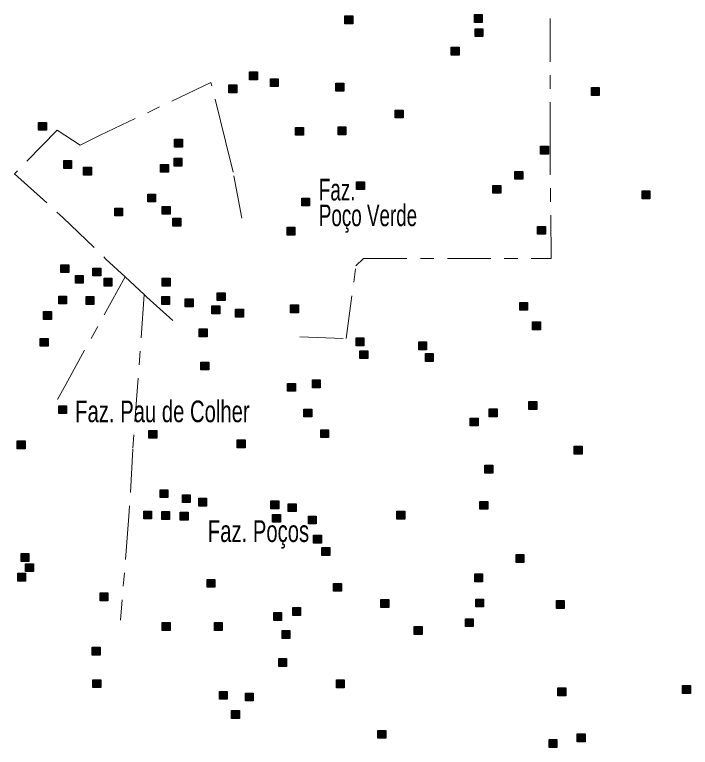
# Model space of a CAD drawing. Extents: x 445.4 to 500, y 8728.7 to 8784.
# Drawn here: x 449.39 to 454.38, y 8745.29 to 8750.71 of the extents above; entities that cross this region are included whole.
import ezdxf

# ---------------------------------------------------------------- set-up
doc = ezdxf.new("R2010")
doc.units = 0
doc.header["$LTSCALE"] = 0.064
doc.linetypes.add('DOT_DASHED', pattern=[7.7, 5, -1.2, 0.3, -1.2])
doc.layers.add('2', color=7, linetype='Continuous', lineweight=25)
doc.layers.add('22', color=7, linetype='DOT_DASHED', lineweight=13)
doc.layers.add('61', color=7, linetype='Continuous')

msp = doc.modelspace()

# ---------------------------------------------------------------- hatches: boundary and pattern name
at = {"layer": '2'}
for points in [[(451.828, 8750.6974), (451.886, 8750.6974), (451.886, 8750.6394), (451.828, 8750.6394)], [(452.7867, 8750.7069), (452.8447, 8750.7069), (452.8447, 8750.6489), (452.7867, 8750.6489)], [(452.7913, 8750.6028), (452.8493, 8750.6028), (452.8493, 8750.5448), (452.7913, 8750.5448)], [(452.6148, 8750.4654), (452.6728, 8750.4654), (452.6728, 8750.4074), (452.6148, 8750.4074)], [(451.124, 8750.2831), (451.182, 8750.2831), (451.182, 8750.2251), (451.124, 8750.2251)], [(451.2772, 8750.2333), (451.3352, 8750.2333), (451.3352, 8750.1753), (451.2772, 8750.1753)], [(450.9707, 8750.1877), (451.0287, 8750.1877), (451.0287, 8750.1297), (450.9707, 8750.1297)], [(451.7617, 8750.2002), (451.8197, 8750.2002), (451.8197, 8750.1422), (451.7617, 8750.1422)], [(453.651, 8750.1682), (453.709, 8750.1682), (453.709, 8750.1102), (453.651, 8750.1102)], [(452.2007, 8750.0013), (452.2587, 8750.0013), (452.2587, 8749.9433), (452.2007, 8749.9433)], [(449.5627, 8749.9101), (449.6207, 8749.9101), (449.6207, 8749.8521), (449.5627, 8749.8521)], [(451.4636, 8749.8728), (451.5216, 8749.8728), (451.5216, 8749.8148), (451.4636, 8749.8148)], [(451.7783, 8749.877), (451.8363, 8749.877), (451.8363, 8749.819), (451.7783, 8749.819)], [(450.569, 8749.7858), (450.627, 8749.7858), (450.627, 8749.7278), (450.569, 8749.7278)], [(453.2754, 8749.7336), (453.3334, 8749.7336), (453.3334, 8749.6756), (453.2754, 8749.6756)], [(450.5649, 8749.6449), (450.6229, 8749.6449), (450.6229, 8749.5869), (450.5649, 8749.5869)], [(449.7491, 8749.6283), (449.8071, 8749.6283), (449.8071, 8749.5703), (449.7491, 8749.5703)], [(449.8954, 8749.5786), (449.9534, 8749.5786), (449.9534, 8749.5206), (449.8954, 8749.5206)], [(450.4655, 8749.5993), (450.5235, 8749.5993), (450.5235, 8749.5413), (450.4655, 8749.5413)], [(453.0854, 8749.5479), (453.1434, 8749.5479), (453.1434, 8749.4899), (453.0854, 8749.4899)], [(451.915, 8749.4709), (451.973, 8749.4709), (451.973, 8749.4129), (451.915, 8749.4129)], [(452.9225, 8749.4438), (452.9805, 8749.4438), (452.9805, 8749.3858), (452.9225, 8749.3858)], [(450.3703, 8749.3797), (450.4283, 8749.3797), (450.4283, 8749.3217), (450.3703, 8749.3217)], [(454.0265, 8749.4031), (454.0845, 8749.4031), (454.0845, 8749.3451), (454.0265, 8749.3451)], [(451.5091, 8749.3507), (451.5671, 8749.3507), (451.5671, 8749.2927), (451.5091, 8749.2927)], [(450.1259, 8749.2761), (450.1839, 8749.2761), (450.1839, 8749.2181), (450.1259, 8749.2181)], [(450.4779, 8749.2885), (450.5359, 8749.2885), (450.5359, 8749.2305), (450.4779, 8749.2305)], [(450.5566, 8749.2015), (450.6146, 8749.2015), (450.6146, 8749.1435), (450.5566, 8749.1435)], [(451.4014, 8749.1352), (451.4594, 8749.1352), (451.4594, 8749.0772), (451.4014, 8749.0772)], [(453.2528, 8749.1405), (453.3108, 8749.1405), (453.3108, 8749.0825), (453.2528, 8749.0825)], [(449.7283, 8748.8576), (449.7863, 8748.8576), (449.7863, 8748.7996), (449.7283, 8748.7996)], [(449.9644, 8748.8327), (450.0224, 8748.8327), (450.0224, 8748.7747), (449.9644, 8748.7747)], [(449.836, 8748.7788), (449.894, 8748.7788), (449.894, 8748.7208), (449.836, 8748.7208)], [(450.0472, 8748.7581), (450.1052, 8748.7581), (450.1052, 8748.7001), (450.0472, 8748.7001)], [(450.4779, 8748.7581), (450.5359, 8748.7581), (450.5359, 8748.7001), (450.4779, 8748.7001)], [(449.7118, 8748.6255), (449.7698, 8748.6255), (449.7698, 8748.5675), (449.7118, 8748.5675)], [(449.9147, 8748.6214), (449.9727, 8748.6214), (449.9727, 8748.5634), (449.9147, 8748.5634)], [(450.4738, 8748.6214), (450.5318, 8748.6214), (450.5318, 8748.5634), (450.4738, 8748.5634)], [(450.6477, 8748.6048), (450.7057, 8748.6048), (450.7057, 8748.5468), (450.6477, 8748.5468)], [(450.8838, 8748.6504), (450.9418, 8748.6504), (450.9418, 8748.5924), (450.8838, 8748.5924)], [(450.8449, 8748.5535), (450.9029, 8748.5535), (450.9029, 8748.4955), (450.8449, 8748.4955)], [(451.4263, 8748.5609), (451.4843, 8748.5609), (451.4843, 8748.5029), (451.4263, 8748.5029)], [(453.1216, 8748.5791), (453.1796, 8748.5791), (453.1796, 8748.5211), (453.1216, 8748.5211)], [(449.6, 8748.5112), (449.658, 8748.5112), (449.658, 8748.4532), (449.6, 8748.4532)], [(451.0204, 8748.5277), (451.0784, 8748.5277), (451.0784, 8748.4697), (451.0204, 8748.4697)], [(453.2166, 8748.4342), (453.2746, 8748.4342), (453.2746, 8748.3762), (453.2166, 8748.3762)], [(450.7513, 8748.3827), (450.8093, 8748.3827), (450.8093, 8748.3247), (450.7513, 8748.3247)], [(449.5751, 8748.3123), (449.6331, 8748.3123), (449.6331, 8748.2543), (449.5751, 8748.2543)], [(451.9108, 8748.3164), (451.9688, 8748.3164), (451.9688, 8748.2584), (451.9108, 8748.2584)], [(452.3747, 8748.2874), (452.4327, 8748.2874), (452.4327, 8748.2294), (452.3747, 8748.2294)], [(451.9398, 8748.2211), (451.9978, 8748.2211), (451.9978, 8748.1631), (451.9398, 8748.1631)], [(452.4243, 8748.2004), (452.4823, 8748.2004), (452.4823, 8748.1424), (452.4243, 8748.1424)], [(450.7637, 8748.1382), (450.8217, 8748.1382), (450.8217, 8748.0802), (450.7637, 8748.0802)], [(451.4047, 8747.9803), (451.4627, 8747.9803), (451.4627, 8747.9223), (451.4047, 8747.9223)], [(451.5878, 8748.0056), (451.6458, 8748.0056), (451.6458, 8747.9476), (451.5878, 8747.9476)], [(453.1894, 8747.8456), (453.2474, 8747.8456), (453.2474, 8747.7876), (453.1894, 8747.7876)], [(449.7118, 8747.815), (449.7698, 8747.815), (449.7698, 8747.757), (449.7118, 8747.757)], [(451.5257, 8747.7901), (451.5837, 8747.7901), (451.5837, 8747.7321), (451.5257, 8747.7321)], [(452.8953, 8747.7913), (452.9533, 8747.7913), (452.9533, 8747.7333), (452.8953, 8747.7333)], [(452.7557, 8747.7238), (452.8137, 8747.7238), (452.8137, 8747.6658), (452.7557, 8747.6658)], [(450.3785, 8747.6327), (450.4365, 8747.6327), (450.4365, 8747.5747), (450.3785, 8747.5747)], [(451.6499, 8747.6368), (451.7079, 8747.6368), (451.7079, 8747.5788), (451.6499, 8747.5788)], [(449.4052, 8747.554), (449.4632, 8747.554), (449.4632, 8747.496), (449.4052, 8747.496)], [(451.0329, 8747.5622), (451.0909, 8747.5622), (451.0909, 8747.5042), (451.0329, 8747.5042)], [(453.5243, 8747.5151), (453.5823, 8747.5151), (453.5823, 8747.4571), (453.5243, 8747.4571)], [(452.8637, 8747.3748), (452.9217, 8747.3748), (452.9217, 8747.3168), (452.8637, 8747.3168)], [(450.4614, 8747.1934), (450.5194, 8747.1934), (450.5194, 8747.1354), (450.4614, 8747.1354)], [(450.627, 8747.1561), (450.685, 8747.1561), (450.685, 8747.0981), (450.627, 8747.0981)], [(450.7471, 8747.1313), (450.8051, 8747.1313), (450.8051, 8747.0733), (450.7471, 8747.0733)], [(451.2813, 8747.1105), (451.3393, 8747.1105), (451.3393, 8747.0525), (451.2813, 8747.0525)], [(451.4097, 8747.0898), (451.4677, 8747.0898), (451.4677, 8747.0318), (451.4097, 8747.0318)], [(452.8275, 8747.1077), (452.8855, 8747.1077), (452.8855, 8747.0497), (452.8275, 8747.0497)], [(450.3413, 8747.036), (450.3993, 8747.036), (450.3993, 8746.978), (450.3413, 8746.978)], [(450.4738, 8747.0318), (450.5318, 8747.0318), (450.5318, 8746.9738), (450.4738, 8746.9738)], [(452.2131, 8747.0351), (452.2711, 8747.0351), (452.2711, 8746.9771), (452.2131, 8746.9771)], [(450.6104, 8747.0277), (450.6684, 8747.0277), (450.6684, 8746.9697), (450.6104, 8746.9697)], [(451.2938, 8747.0111), (451.3518, 8747.0111), (451.3518, 8746.9531), (451.2938, 8746.9531)], [(451.5588, 8746.9987), (451.6168, 8746.9987), (451.6168, 8746.9407), (451.5588, 8746.9407)], [(451.597, 8746.857), (451.655, 8746.857), (451.655, 8746.799), (451.597, 8746.799)], [(451.6582, 8746.7658), (451.7162, 8746.7658), (451.7162, 8746.7078), (451.6582, 8746.7078)], [(449.4342, 8746.7211), (449.4922, 8746.7211), (449.4922, 8746.6631), (449.4342, 8746.6631)], [(453.0944, 8746.7138), (453.1524, 8746.7138), (453.1524, 8746.6558), (453.0944, 8746.6558)], [(449.4673, 8746.6465), (449.5253, 8746.6465), (449.5253, 8746.5885), (449.4673, 8746.5885)], [(449.4093, 8746.5761), (449.4673, 8746.5761), (449.4673, 8746.5181), (449.4093, 8746.5181)], [(452.7888, 8746.5708), (452.8468, 8746.5708), (452.8468, 8746.5128), (452.7888, 8746.5128)], [(450.8092, 8746.5304), (450.8672, 8746.5304), (450.8672, 8746.4724), (450.8092, 8746.4724)], [(451.7452, 8746.5006), (451.8032, 8746.5006), (451.8032, 8746.4426), (451.7452, 8746.4426)], [(450.0182, 8746.431), (450.0762, 8746.431), (450.0762, 8746.373), (450.0182, 8746.373)], [(452.0945, 8746.3817), (452.1525, 8746.3817), (452.1525, 8746.3237), (452.0945, 8746.3237)], [(452.7961, 8746.3853), (452.8541, 8746.3853), (452.8541, 8746.3273), (452.7961, 8746.3273)], [(453.393, 8746.3742), (453.451, 8746.3742), (453.451, 8746.3162), (453.393, 8746.3162)], [(451.302, 8746.2851), (451.36, 8746.2851), (451.36, 8746.2271), (451.302, 8746.2271)], [(451.4429, 8746.3224), (451.5009, 8746.3224), (451.5009, 8746.2644), (451.4429, 8746.2644)], [(452.7197, 8746.2398), (452.7777, 8746.2398), (452.7777, 8746.1818), (452.7197, 8746.1818)], [(450.4779, 8746.2113), (450.5359, 8746.2113), (450.5359, 8746.1533), (450.4779, 8746.1533)], [(450.8631, 8746.2113), (450.9211, 8746.2113), (450.9211, 8746.1533), (450.8631, 8746.1533)], [(452.3415, 8746.1815), (452.3995, 8746.1815), (452.3995, 8746.1235), (452.3415, 8746.1235)], [(451.3642, 8746.1525), (451.4222, 8746.1525), (451.4222, 8746.0945), (451.3642, 8746.0945)], [(449.9603, 8746.029), (450.0183, 8746.029), (450.0183, 8745.971), (449.9603, 8745.971)], [(451.3393, 8745.9453), (451.3973, 8745.9453), (451.3973, 8745.8873), (451.3393, 8745.8873)], [(449.9644, 8745.7887), (450.0224, 8745.7887), (450.0224, 8745.7307), (449.9644, 8745.7307)], [(451.7659, 8745.7878), (451.8239, 8745.7878), (451.8239, 8745.7298), (451.7659, 8745.7298)], [(454.3251, 8745.7449), (454.3831, 8745.7449), (454.3831, 8745.6869), (454.3251, 8745.6869)], [(450.9003, 8745.7017), (450.9583, 8745.7017), (450.9583, 8745.6437), (450.9003, 8745.6437)], [(451.093, 8745.6896), (451.151, 8745.6896), (451.151, 8745.6316), (451.093, 8745.6316)], [(453.4033, 8745.7277), (453.4613, 8745.7277), (453.4613, 8745.6697), (453.4033, 8745.6697)], [(450.9904, 8745.56), (451.0484, 8745.56), (451.0484, 8745.502), (450.9904, 8745.502)], [(452.072, 8745.4135), (452.13, 8745.4135), (452.13, 8745.3555), (452.072, 8745.3555)], [(453.5469, 8745.3873), (453.6049, 8745.3873), (453.6049, 8745.3293), (453.5469, 8745.3293)], [(453.3387, 8745.3465), (453.3967, 8745.3465), (453.3967, 8745.2885), (453.3387, 8745.2885)]]:
    msp.add_hatch(color=256, dxfattribs=at).paths.add_polyline_path(points)

# ---------------------------------------------------------------- linework, layer by layer
for points in [[(451.828, 8750.6974), (451.886, 8750.6974), (451.886, 8750.6394), (451.828, 8750.6394)], [(452.7867, 8750.7069), (452.8447, 8750.7069), (452.8447, 8750.6489), (452.7867, 8750.6489)], [(452.7913, 8750.6028), (452.8493, 8750.6028), (452.8493, 8750.5448), (452.7913, 8750.5448)], [(452.6148, 8750.4654), (452.6728, 8750.4654), (452.6728, 8750.4074), (452.6148, 8750.4074)], [(451.124, 8750.2831), (451.182, 8750.2831), (451.182, 8750.2251), (451.124, 8750.2251)], [(451.2772, 8750.2333), (451.3352, 8750.2333), (451.3352, 8750.1753), (451.2772, 8750.1753)], [(450.9707, 8750.1877), (451.0287, 8750.1877), (451.0287, 8750.1297), (450.9707, 8750.1297)], [(451.7617, 8750.2002), (451.8197, 8750.2002), (451.8197, 8750.1422), (451.7617, 8750.1422)], [(453.651, 8750.1682), (453.709, 8750.1682), (453.709, 8750.1102), (453.651, 8750.1102)], [(452.2007, 8750.0013), (452.2587, 8750.0013), (452.2587, 8749.9433), (452.2007, 8749.9433)], [(449.5627, 8749.9101), (449.6207, 8749.9101), (449.6207, 8749.8521), (449.5627, 8749.8521)], [(451.4636, 8749.8728), (451.5216, 8749.8728), (451.5216, 8749.8148), (451.4636, 8749.8148)], [(451.7783, 8749.877), (451.8363, 8749.877), (451.8363, 8749.819), (451.7783, 8749.819)], [(450.569, 8749.7858), (450.627, 8749.7858), (450.627, 8749.7278), (450.569, 8749.7278)], [(453.2754, 8749.7336), (453.3334, 8749.7336), (453.3334, 8749.6756), (453.2754, 8749.6756)], [(450.5649, 8749.6449), (450.6229, 8749.6449), (450.6229, 8749.5869), (450.5649, 8749.5869)], [(449.7491, 8749.6283), (449.8071, 8749.6283), (449.8071, 8749.5703), (449.7491, 8749.5703)], [(449.8954, 8749.5786), (449.9534, 8749.5786), (449.9534, 8749.5206), (449.8954, 8749.5206)], [(450.4655, 8749.5993), (450.5235, 8749.5993), (450.5235, 8749.5413), (450.4655, 8749.5413)], [(453.0854, 8749.5479), (453.1434, 8749.5479), (453.1434, 8749.4899), (453.0854, 8749.4899)], [(451.915, 8749.4709), (451.973, 8749.4709), (451.973, 8749.4129), (451.915, 8749.4129)], [(452.9225, 8749.4438), (452.9805, 8749.4438), (452.9805, 8749.3858), (452.9225, 8749.3858)], [(450.3703, 8749.3797), (450.4283, 8749.3797), (450.4283, 8749.3217), (450.3703, 8749.3217)], [(454.0265, 8749.4031), (454.0845, 8749.4031), (454.0845, 8749.3451), (454.0265, 8749.3451)], [(451.5091, 8749.3507), (451.5671, 8749.3507), (451.5671, 8749.2927), (451.5091, 8749.2927)], [(450.1259, 8749.2761), (450.1839, 8749.2761), (450.1839, 8749.2181), (450.1259, 8749.2181)], [(450.4779, 8749.2885), (450.5359, 8749.2885), (450.5359, 8749.2305), (450.4779, 8749.2305)], [(450.5566, 8749.2015), (450.6146, 8749.2015), (450.6146, 8749.1435), (450.5566, 8749.1435)], [(451.4014, 8749.1352), (451.4594, 8749.1352), (451.4594, 8749.0772), (451.4014, 8749.0772)], [(453.2528, 8749.1405), (453.3108, 8749.1405), (453.3108, 8749.0825), (453.2528, 8749.0825)], [(449.7283, 8748.8576), (449.7863, 8748.8576), (449.7863, 8748.7996), (449.7283, 8748.7996)], [(449.9644, 8748.8327), (450.0224, 8748.8327), (450.0224, 8748.7747), (449.9644, 8748.7747)], [(449.836, 8748.7788), (449.894, 8748.7788), (449.894, 8748.7208), (449.836, 8748.7208)], [(450.0472, 8748.7581), (450.1052, 8748.7581), (450.1052, 8748.7001), (450.0472, 8748.7001)], [(450.4779, 8748.7581), (450.5359, 8748.7581), (450.5359, 8748.7001), (450.4779, 8748.7001)], [(449.7118, 8748.6255), (449.7698, 8748.6255), (449.7698, 8748.5675), (449.7118, 8748.5675)], [(449.9147, 8748.6214), (449.9727, 8748.6214), (449.9727, 8748.5634), (449.9147, 8748.5634)], [(450.4738, 8748.6214), (450.5318, 8748.6214), (450.5318, 8748.5634), (450.4738, 8748.5634)], [(450.6477, 8748.6048), (450.7057, 8748.6048), (450.7057, 8748.5468), (450.6477, 8748.5468)], [(450.8838, 8748.6504), (450.9418, 8748.6504), (450.9418, 8748.5924), (450.8838, 8748.5924)], [(450.8449, 8748.5535), (450.9029, 8748.5535), (450.9029, 8748.4955), (450.8449, 8748.4955)], [(451.4263, 8748.5609), (451.4843, 8748.5609), (451.4843, 8748.5029), (451.4263, 8748.5029)], [(453.1216, 8748.5791), (453.1796, 8748.5791), (453.1796, 8748.5211), (453.1216, 8748.5211)], [(449.6, 8748.5112), (449.658, 8748.5112), (449.658, 8748.4532), (449.6, 8748.4532)], [(451.0204, 8748.5277), (451.0784, 8748.5277), (451.0784, 8748.4697), (451.0204, 8748.4697)], [(453.2166, 8748.4342), (453.2746, 8748.4342), (453.2746, 8748.3762), (453.2166, 8748.3762)], [(450.7513, 8748.3827), (450.8093, 8748.3827), (450.8093, 8748.3247), (450.7513, 8748.3247)], [(449.5751, 8748.3123), (449.6331, 8748.3123), (449.6331, 8748.2543), (449.5751, 8748.2543)], [(451.9108, 8748.3164), (451.9688, 8748.3164), (451.9688, 8748.2584), (451.9108, 8748.2584)], [(452.3747, 8748.2874), (452.4327, 8748.2874), (452.4327, 8748.2294), (452.3747, 8748.2294)], [(451.9398, 8748.2211), (451.9978, 8748.2211), (451.9978, 8748.1631), (451.9398, 8748.1631)], [(452.4243, 8748.2004), (452.4823, 8748.2004), (452.4823, 8748.1424), (452.4243, 8748.1424)], [(450.7637, 8748.1382), (450.8217, 8748.1382), (450.8217, 8748.0802), (450.7637, 8748.0802)], [(451.4047, 8747.9803), (451.4627, 8747.9803), (451.4627, 8747.9223), (451.4047, 8747.9223)], [(451.5878, 8748.0056), (451.6458, 8748.0056), (451.6458, 8747.9476), (451.5878, 8747.9476)], [(453.1894, 8747.8456), (453.2474, 8747.8456), (453.2474, 8747.7876), (453.1894, 8747.7876)], [(449.7118, 8747.815), (449.7698, 8747.815), (449.7698, 8747.757), (449.7118, 8747.757)], [(451.5257, 8747.7901), (451.5837, 8747.7901), (451.5837, 8747.7321), (451.5257, 8747.7321)], [(452.8953, 8747.7913), (452.9533, 8747.7913), (452.9533, 8747.7333), (452.8953, 8747.7333)], [(452.7557, 8747.7238), (452.8137, 8747.7238), (452.8137, 8747.6658), (452.7557, 8747.6658)], [(450.3785, 8747.6327), (450.4365, 8747.6327), (450.4365, 8747.5747), (450.3785, 8747.5747)], [(451.6499, 8747.6368), (451.7079, 8747.6368), (451.7079, 8747.5788), (451.6499, 8747.5788)], [(449.4052, 8747.554), (449.4632, 8747.554), (449.4632, 8747.496), (449.4052, 8747.496)], [(451.0329, 8747.5622), (451.0909, 8747.5622), (451.0909, 8747.5042), (451.0329, 8747.5042)], [(453.5243, 8747.5151), (453.5823, 8747.5151), (453.5823, 8747.4571), (453.5243, 8747.4571)], [(452.8637, 8747.3748), (452.9217, 8747.3748), (452.9217, 8747.3168), (452.8637, 8747.3168)], [(450.4614, 8747.1934), (450.5194, 8747.1934), (450.5194, 8747.1354), (450.4614, 8747.1354)], [(450.627, 8747.1561), (450.685, 8747.1561), (450.685, 8747.0981), (450.627, 8747.0981)], [(450.7471, 8747.1313), (450.8051, 8747.1313), (450.8051, 8747.0733), (450.7471, 8747.0733)], [(451.2813, 8747.1105), (451.3393, 8747.1105), (451.3393, 8747.0525), (451.2813, 8747.0525)], [(451.4097, 8747.0898), (451.4677, 8747.0898), (451.4677, 8747.0318), (451.4097, 8747.0318)], [(452.8275, 8747.1077), (452.8855, 8747.1077), (452.8855, 8747.0497), (452.8275, 8747.0497)], [(450.3413, 8747.036), (450.3993, 8747.036), (450.3993, 8746.978), (450.3413, 8746.978)], [(450.4738, 8747.0318), (450.5318, 8747.0318), (450.5318, 8746.9738), (450.4738, 8746.9738)], [(452.2131, 8747.0351), (452.2711, 8747.0351), (452.2711, 8746.9771), (452.2131, 8746.9771)], [(450.6104, 8747.0277), (450.6684, 8747.0277), (450.6684, 8746.9697), (450.6104, 8746.9697)], [(451.2938, 8747.0111), (451.3518, 8747.0111), (451.3518, 8746.9531), (451.2938, 8746.9531)], [(451.5588, 8746.9987), (451.6168, 8746.9987), (451.6168, 8746.9407), (451.5588, 8746.9407)], [(451.597, 8746.857), (451.655, 8746.857), (451.655, 8746.799), (451.597, 8746.799)], [(451.6582, 8746.7658), (451.7162, 8746.7658), (451.7162, 8746.7078), (451.6582, 8746.7078)], [(449.4342, 8746.7211), (449.4922, 8746.7211), (449.4922, 8746.6631), (449.4342, 8746.6631)], [(453.0944, 8746.7138), (453.1524, 8746.7138), (453.1524, 8746.6558), (453.0944, 8746.6558)], [(449.4673, 8746.6465), (449.5253, 8746.6465), (449.5253, 8746.5885), (449.4673, 8746.5885)], [(449.4093, 8746.5761), (449.4673, 8746.5761), (449.4673, 8746.5181), (449.4093, 8746.5181)], [(452.7888, 8746.5708), (452.8468, 8746.5708), (452.8468, 8746.5128), (452.7888, 8746.5128)], [(450.8092, 8746.5304), (450.8672, 8746.5304), (450.8672, 8746.4724), (450.8092, 8746.4724)], [(451.7452, 8746.5006), (451.8032, 8746.5006), (451.8032, 8746.4426), (451.7452, 8746.4426)], [(450.0182, 8746.431), (450.0762, 8746.431), (450.0762, 8746.373), (450.0182, 8746.373)], [(452.0945, 8746.3817), (452.1525, 8746.3817), (452.1525, 8746.3237), (452.0945, 8746.3237)], [(452.7961, 8746.3853), (452.8541, 8746.3853), (452.8541, 8746.3273), (452.7961, 8746.3273)], [(453.393, 8746.3742), (453.451, 8746.3742), (453.451, 8746.3162), (453.393, 8746.3162)], [(451.302, 8746.2851), (451.36, 8746.2851), (451.36, 8746.2271), (451.302, 8746.2271)], [(451.4429, 8746.3224), (451.5009, 8746.3224), (451.5009, 8746.2644), (451.4429, 8746.2644)], [(452.7197, 8746.2398), (452.7777, 8746.2398), (452.7777, 8746.1818), (452.7197, 8746.1818)], [(450.4779, 8746.2113), (450.5359, 8746.2113), (450.5359, 8746.1533), (450.4779, 8746.1533)], [(450.8631, 8746.2113), (450.9211, 8746.2113), (450.9211, 8746.1533), (450.8631, 8746.1533)], [(452.3415, 8746.1815), (452.3995, 8746.1815), (452.3995, 8746.1235), (452.3415, 8746.1235)], [(451.3642, 8746.1525), (451.4222, 8746.1525), (451.4222, 8746.0945), (451.3642, 8746.0945)], [(449.9603, 8746.029), (450.0183, 8746.029), (450.0183, 8745.971), (449.9603, 8745.971)], [(451.3393, 8745.9453), (451.3973, 8745.9453), (451.3973, 8745.8873), (451.3393, 8745.8873)], [(449.9644, 8745.7887), (450.0224, 8745.7887), (450.0224, 8745.7307), (449.9644, 8745.7307)], [(451.7659, 8745.7878), (451.8239, 8745.7878), (451.8239, 8745.7298), (451.7659, 8745.7298)], [(454.3251, 8745.7449), (454.3831, 8745.7449), (454.3831, 8745.6869), (454.3251, 8745.6869)], [(450.9003, 8745.7017), (450.9583, 8745.7017), (450.9583, 8745.6437), (450.9003, 8745.6437)], [(451.093, 8745.6896), (451.151, 8745.6896), (451.151, 8745.6316), (451.093, 8745.6316)], [(453.4033, 8745.7277), (453.4613, 8745.7277), (453.4613, 8745.6697), (453.4033, 8745.6697)], [(450.9904, 8745.56), (451.0484, 8745.56), (451.0484, 8745.502), (450.9904, 8745.502)], [(452.072, 8745.4135), (452.13, 8745.4135), (452.13, 8745.3555), (452.072, 8745.3555)], [(453.5469, 8745.3873), (453.6049, 8745.3873), (453.6049, 8745.3293), (453.5469, 8745.3293)], [(453.3387, 8745.3465), (453.3967, 8745.3465), (453.3967, 8745.2885), (453.3387, 8745.2885)]]:
    msp.add_lwpolyline(points, close=True, dxfattribs=at)
at = {"layer": '22'}
for points in [[(451.9669, 8748.9035), (453.3535, 8748.9033), (453.3455, 8749.7386), (453.3461, 8750.7012)], [(451.0674, 8749.2017), (451.0031, 8749.5431), (450.9446, 8749.7715), (450.8381, 8750.2041), (450.0191, 8749.8164), (449.8702, 8749.742), (449.7, 8749.8536), (449.3862, 8749.5296), (449.7425, 8749.2056), (450.0614, 8748.8997), (450.203, 8748.7683), (450.3446, 8748.6368)], [(451.4947, 8748.325), (451.8381, 8748.3112), (451.9101, 8748.8505), (451.9669, 8748.9035)], [(450.203, 8748.7683), (449.7642, 8747.9717), (449.7026, 8747.8609)], [(450.3446, 8748.6367), (450.2603, 8747.4933), (450.2318, 8746.9978), (450.1689, 8746.2301)], [(450.3446, 8748.6368), (450.3646, 8748.6182), (450.5548, 8748.4441)]]:
    msp.add_lwpolyline(points, dxfattribs=at)

# ---------------------------------------------------------------- texts
at = {"layer": '61'}
for s, width, p in [('Faz.', 0.65, (451.6359, 8749.3328)), ('Poço Verde', 0.65, (451.6359, 8749.1428)), ('Faz. Pau de Colher', 0.7, (449.8337, 8747.693)), ('Faz. Poços', 0.7, (450.8148, 8746.8073))]:
    msp.add_text(s, height=0.16, dxfattribs=dict(at, width=width)).set_placement(p)

doc.saveas('drawing.dxf')
